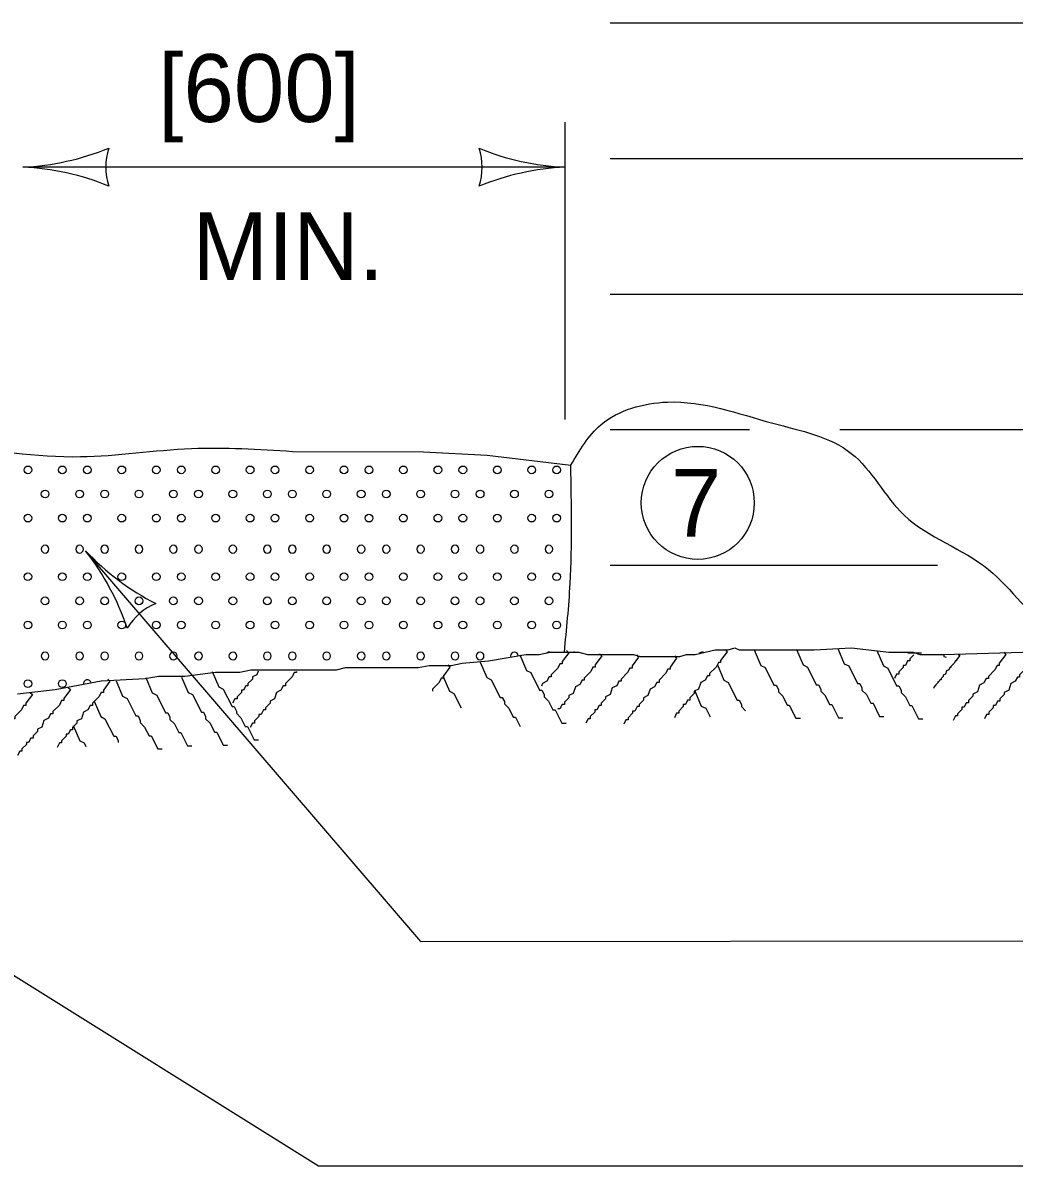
# Model space of a CAD drawing. Extents: x 49991.4 to 50021, y 49987.6 to 50011.4.
# Drawn here: x 50003.835 to 50004.713, y 49996.233 to 49997.245 of the extents above; entities that cross this region are included whole.
import ezdxf

# ---------------------------------------------------------------- set-up
doc = ezdxf.new("R2010")
doc.units = 0
for name, color, linetype in [('Level 1', 7, 'Continuous'), ('Level 2', 7, 'Continuous'), ('Level 3', 7, 'Continuous')]:
    doc.layers.add(name, color=color, linetype=linetype)

msp = doc.modelspace()

# ---------------------------------------------------------------- linework, layer by layer
at = {"layer": 'Level 1'}
for p, q in [((50004.355, 49997.2446), (50005.5768, 49997.2446)), ((50004.355, 49997.1246), (50005.5768, 49997.1246)), ((50004.355, 49997.0046), (50005.5768, 49997.0046)), ((50004.355, 49996.8846), (50004.4782, 49996.8846)), ((50004.5582, 49996.8846), (50005.5768, 49996.8846)), ((50004.355, 49996.7646), (50004.6447, 49996.7646)), ((50004.6183, 49996.687), (50004.6306, 49996.687))]:
    msp.add_line(p, q, dxfattribs=at)
for points in [[(50004.0737, 49996.8654), (50004.1898, 49996.8651), (50004.2461, 49996.8621)], [(50004.2461, 49996.8621), (50004.32, 49996.8531)], [(50003.8303, 49996.6507), (50003.8635, 49996.6546), (50003.9043, 49996.6623), (50003.9433, 49996.6643), (50003.955, 49996.6663), (50003.9783, 49996.6663), (50004.0056, 49996.6701), (50004.027, 49996.6701), (50004.0368, 49996.6721), (50004.0815, 49996.6721), (50004.1127, 49996.6721), (50004.1205, 49996.674), (50004.1849, 49996.674), (50004.1946, 49996.676), (50004.2141, 49996.676), (50004.2238, 49996.6779), (50004.2472, 49996.6799), (50004.2803, 49996.6857), (50004.292, 49996.6857), (50004.3017, 49996.6877), (50004.3271, 49996.6877), (50004.3348, 49996.6857), (50004.3757, 49996.6857), (50004.3816, 49996.6838), (50004.4167, 49996.6838), (50004.4225, 49996.6857), (50004.4303, 49996.6857), (50004.4478, 49996.6896), (50004.4595, 49996.6896), (50004.4653, 49996.6915), (50004.4692, 49996.6896), (50004.5296, 49996.6896), (50004.5354, 49996.6896), (50004.5686, 49996.6915), (50004.6016, 49996.6877), (50004.6231, 49996.6877), (50004.6289, 49996.6857), (50004.6425, 49996.6857), (50004.6503, 49996.6857), (50004.6503, 49996.6838), (50004.6524, 49996.6833)], [(50004.2749, 49996.6852), (50004.2808, 49996.6716), (50004.2847, 49996.6697), (50004.2925, 49996.6541), (50004.2944, 49996.6541), (50004.2964, 49996.6502), (50004.2964, 49996.6482), (50004.3003, 49996.6443), (50004.3042, 49996.6365), (50004.3061, 49996.6365), (50004.312, 49996.6249), (50004.3159, 49996.6249)], [(50004.3163, 49996.6891), (50004.3183, 49996.6872), (50004.3125, 49996.6794), (50004.3125, 49996.6774), (50004.3105, 49996.6774), (50004.3086, 49996.6735), (50004.3027, 49996.6677), (50004.3027, 49996.6658), (50004.3008, 49996.6658), (50004.2988, 49996.6619), (50004.2949, 49996.6599), (50004.2942, 49996.6577)], [(50004.3456, 49996.6862), (50004.3475, 49996.6843), (50004.3417, 49996.6765), (50004.3417, 49996.6745), (50004.3397, 49996.6745), (50004.3378, 49996.6706), (50004.3319, 49996.6648), (50004.3319, 49996.6628), (50004.33, 49996.6628), (50004.328, 49996.659), (50004.3242, 49996.657), (50004.3222, 49996.6512), (50004.3183, 49996.6492), (50004.3183, 49996.6472), (50004.3144, 49996.6433), (50004.3144, 49996.6414), (50004.3125, 49996.6414), (50004.3105, 49996.6375), (50004.3086, 49996.6375), (50004.3086, 49996.6371)], [(50004.3782, 49996.6852), (50004.3801, 49996.6833), (50004.3743, 49996.6755), (50004.3743, 49996.6735), (50004.3724, 49996.6735), (50004.3704, 49996.6697), (50004.3646, 49996.6638), (50004.3646, 49996.6619), (50004.3626, 49996.6619), (50004.3607, 49996.658), (50004.3568, 49996.656), (50004.3548, 49996.6502), (50004.3509, 49996.6482), (50004.3509, 49996.6463), (50004.347, 49996.6424), (50004.347, 49996.6404), (50004.3451, 49996.6404), (50004.3432, 49996.6365), (50004.3412, 49996.6365), (50004.3412, 49996.6346), (50004.3373, 49996.6307), (50004.3373, 49996.6287), (50004.3353, 49996.6287), (50004.3334, 49996.6249)], [(50004.4118, 49996.6843), (50004.4137, 49996.6823), (50004.4079, 49996.6745), (50004.4079, 49996.6726), (50004.4059, 49996.6726), (50004.404, 49996.6687), (50004.3982, 49996.6628), (50004.3982, 49996.6609), (50004.3962, 49996.6609), (50004.3942, 49996.657), (50004.3904, 49996.655), (50004.3884, 49996.6492), (50004.3845, 49996.6472), (50004.3845, 49996.6453), (50004.3806, 49996.6414), (50004.3806, 49996.6395), (50004.3787, 49996.6395), (50004.3767, 49996.6356), (50004.3748, 49996.6356), (50004.3748, 49996.6336), (50004.3709, 49996.6297), (50004.3709, 49996.6278), (50004.3689, 49996.6278), (50004.367, 49996.6239)], [(50004.4566, 49996.6901), (50004.4585, 49996.6881), (50004.4527, 49996.6804), (50004.4527, 49996.6784), (50004.4507, 49996.6784), (50004.4488, 49996.6745), (50004.4429, 49996.6687), (50004.4429, 49996.6667), (50004.441, 49996.6667), (50004.439, 49996.6628), (50004.4351, 49996.6609), (50004.4332, 49996.655), (50004.4293, 49996.6531), (50004.4293, 49996.6512), (50004.4254, 49996.6472), (50004.4254, 49996.6453), (50004.4235, 49996.6453), (50004.4215, 49996.6414), (50004.4196, 49996.6414), (50004.4196, 49996.6395), (50004.4157, 49996.6356), (50004.4157, 49996.6336), (50004.4137, 49996.6336), (50004.4118, 49996.6297)], [(50004.4824, 49996.6896), (50004.4882, 49996.676), (50004.4921, 49996.674), (50004.4999, 49996.6584), (50004.5019, 49996.6584), (50004.5038, 49996.6545), (50004.5038, 49996.6526), (50004.5077, 49996.6487), (50004.5116, 49996.6409), (50004.5135, 49996.6409), (50004.5194, 49996.6292), (50004.5233, 49996.6292)], [(50004.5198, 49996.6901), (50004.5257, 49996.6765), (50004.5296, 49996.6745), (50004.5374, 49996.6589), (50004.5393, 49996.6589), (50004.5413, 49996.655), (50004.5413, 49996.6531), (50004.5452, 49996.6492), (50004.5491, 49996.6414), (50004.551, 49996.6414), (50004.5569, 49996.6297), (50004.5608, 49996.6297)], [(50004.5564, 49996.691), (50004.5622, 49996.6774), (50004.5661, 49996.6755), (50004.5739, 49996.6599), (50004.5758, 49996.6599), (50004.5778, 49996.656), (50004.5778, 49996.6541), (50004.5817, 49996.6502), (50004.5856, 49996.6424), (50004.5876, 49996.6424), (50004.5934, 49996.6307), (50004.5973, 49996.6307)], [(50004.5909, 49996.6891), (50004.5968, 49996.6755), (50004.6007, 49996.6735), (50004.6085, 49996.658), (50004.6104, 49996.658), (50004.6124, 49996.6541), (50004.6124, 49996.6521), (50004.6163, 49996.6482), (50004.6202, 49996.6404), (50004.6221, 49996.6404), (50004.6279, 49996.6287), (50004.6318, 49996.6287)], [(50004.6237, 49996.6853), (50004.6202, 49996.6818), (50004.6202, 49996.6799), (50004.6182, 49996.6799), (50004.6163, 49996.676), (50004.6143, 49996.676), (50004.6143, 49996.674), (50004.6104, 49996.6702), (50004.6104, 49996.6682), (50004.6085, 49996.6682), (50004.6065, 49996.6643)], [(50004.6634, 49996.6857), (50004.6644, 49996.6847), (50004.6615, 49996.6809), (50004.6615, 49996.6799), (50004.6605, 49996.6799), (50004.6595, 49996.6779), (50004.6566, 49996.675), (50004.6566, 49996.674), (50004.6556, 49996.674), (50004.6546, 49996.6721), (50004.6527, 49996.6711), (50004.6517, 49996.6682), (50004.6498, 49996.6672), (50004.6498, 49996.6662), (50004.6478, 49996.6643), (50004.6478, 49996.6633), (50004.6468, 49996.6633), (50004.6459, 49996.6614), (50004.6449, 49996.6614), (50004.6449, 49996.6604), (50004.6429, 49996.6585), (50004.6429, 49996.6575), (50004.642, 49996.6575), (50004.641, 49996.6555)], [(50004.6498, 49996.6857), (50004.7198, 49996.6877), (50004.753, 49996.6916), (50004.8033, 49996.6923)], [(50004.7033, 49996.6877), (50004.7053, 49996.6857), (50004.6994, 49996.6779), (50004.6994, 49996.676), (50004.6975, 49996.676), (50004.6955, 49996.6721), (50004.6897, 49996.6662), (50004.6897, 49996.6643), (50004.6877, 49996.6643), (50004.6858, 49996.6604), (50004.6819, 49996.6584), (50004.68, 49996.6526), (50004.676, 49996.6506), (50004.676, 49996.6487), (50004.6722, 49996.6448), (50004.6722, 49996.6429), (50004.6702, 49996.6429), (50004.6683, 49996.639), (50004.6663, 49996.639), (50004.6663, 49996.637), (50004.6624, 49996.6331), (50004.6624, 49996.6312), (50004.6605, 49996.6312), (50004.6585, 49996.6273)], [(50004.7311, 49996.6891), (50004.733, 49996.6872), (50004.7272, 49996.6794), (50004.7272, 49996.6774), (50004.7252, 49996.6774), (50004.7233, 49996.6735), (50004.7174, 49996.6677), (50004.7174, 49996.6657), (50004.7155, 49996.6657), (50004.7135, 49996.6619), (50004.7096, 49996.6599), (50004.7077, 49996.654), (50004.7038, 49996.6521), (50004.7038, 49996.6502), (50004.6999, 49996.6463), (50004.6999, 49996.6443), (50004.6979, 49996.6443), (50004.696, 49996.6404), (50004.694, 49996.6404), (50004.694, 49996.6385), (50004.6902, 49996.6346), (50004.6902, 49996.6326), (50004.6882, 49996.6326), (50004.6863, 49996.6287)], [(50004.2112, 49996.6765), (50004.2131, 49996.6745), (50004.2073, 49996.6667), (50004.2073, 49996.6648), (50004.2053, 49996.6648), (50004.2034, 49996.6609), (50004.1975, 49996.655), (50004.1975, 49996.6531)], [(50004.2399, 49996.6789), (50004.2458, 49996.6653), (50004.2496, 49996.6633), (50004.2574, 49996.6477), (50004.2594, 49996.6477), (50004.2613, 49996.6439), (50004.2613, 49996.6419), (50004.2652, 49996.638), (50004.2691, 49996.6302), (50004.2711, 49996.6302), (50004.2751, 49996.622)], [(50004.4498, 49996.6764), (50004.4556, 49996.6628), (50004.4595, 49996.6609), (50004.4673, 49996.6453), (50004.4692, 49996.6453), (50004.4712, 49996.6414), (50004.4712, 49996.6395), (50004.4748, 49996.6359)], [(50003.9102, 49996.6638), (50003.9121, 49996.6619), (50003.9063, 49996.6541), (50003.9063, 49996.6521), (50003.9043, 49996.6521), (50003.9024, 49996.6482), (50003.8966, 49996.6424), (50003.8966, 49996.6404), (50003.8946, 49996.6404), (50003.8926, 49996.6365), (50003.8887, 49996.6346), (50003.8868, 49996.6287), (50003.8829, 49996.6268), (50003.8829, 49996.6249), (50003.879, 49996.6209), (50003.879, 49996.619), (50003.8771, 49996.619), (50003.8751, 49996.6151), (50003.8732, 49996.6151), (50003.8732, 49996.6132), (50003.8693, 49996.6093), (50003.8693, 49996.6073), (50003.8673, 49996.6073), (50003.8654, 49996.6034)], [(50003.9175, 49996.6623), (50003.9233, 49996.6487), (50003.9272, 49996.6468), (50003.935, 49996.6312), (50003.937, 49996.6312), (50003.9389, 49996.6273), (50003.9389, 49996.6253), (50003.9428, 49996.6214), (50003.9467, 49996.6136), (50003.9486, 49996.6136), (50003.9544, 49996.602), (50003.9584, 49996.602)], [(50003.9438, 49996.6653), (50003.9496, 49996.6516), (50003.9535, 49996.6497), (50003.9613, 49996.6341), (50003.9632, 49996.6341), (50003.9652, 49996.6302), (50003.9652, 49996.6282), (50003.9691, 49996.6244), (50003.973, 49996.6166), (50003.9749, 49996.6166), (50003.9808, 49996.6049), (50003.9847, 49996.6049)], [(50003.9754, 49996.6657), (50003.9813, 49996.6521), (50003.9851, 49996.6502), (50003.993, 49996.6346), (50003.9949, 49996.6346), (50003.9968, 49996.6307), (50003.9968, 49996.6287), (50004.0007, 49996.6249), (50004.0046, 49996.617), (50004.0066, 49996.617), (50004.0124, 49996.6054), (50004.0163, 49996.6054)], [(50004.0027, 49996.6706), (50004.0085, 49996.657), (50004.0124, 49996.655), (50004.0202, 49996.6395), (50004.0222, 49996.6395), (50004.0241, 49996.6356), (50004.0241, 49996.6336), (50004.028, 49996.6297), (50004.0319, 49996.6219), (50004.0338, 49996.6219), (50004.0397, 49996.6102), (50004.0436, 49996.6102)], [(50004.0432, 49996.671), (50004.0421, 49996.6677), (50004.0382, 49996.6658), (50004.0382, 49996.6638), (50004.0343, 49996.6599), (50004.0343, 49996.658), (50004.0324, 49996.658), (50004.0304, 49996.6541), (50004.0285, 49996.6541), (50004.0285, 49996.6521), (50004.0246, 49996.6482), (50004.0246, 49996.6463), (50004.0226, 49996.6463), (50004.0207, 49996.6424)], [(50004.0772, 49996.6707), (50004.0772, 49996.6697), (50004.0752, 49996.6697), (50004.0733, 49996.6658), (50004.0674, 49996.6599), (50004.0674, 49996.658), (50004.0655, 49996.658), (50004.0635, 49996.6541), (50004.0596, 49996.6521), (50004.0577, 49996.6463), (50004.0538, 49996.6443), (50004.0538, 49996.6424), (50004.0499, 49996.6385), (50004.0499, 49996.6365), (50004.0479, 49996.6365), (50004.046, 49996.6326), (50004.044, 49996.6326), (50004.044, 49996.6307), (50004.0402, 49996.6268), (50004.0402, 49996.6249), (50004.0382, 49996.6249), (50004.0363, 49996.6209)], [(50004.2068, 49996.6667), (50004.2126, 49996.6531), (50004.2165, 49996.6511), (50004.2229, 49996.6383)], [(50003.8751, 49996.6565), (50003.8771, 49996.6546), (50003.8712, 49996.6468), (50003.8712, 49996.6448), (50003.8693, 49996.6448), (50003.8673, 49996.6409), (50003.8615, 49996.6351), (50003.8615, 49996.6331), (50003.8595, 49996.6331), (50003.8576, 49996.6292), (50003.8537, 49996.6273), (50003.8517, 49996.6214), (50003.8479, 49996.6195), (50003.8479, 49996.6176), (50003.844, 49996.6136), (50003.844, 49996.6117), (50003.842, 49996.6117), (50003.8401, 49996.6078), (50003.8381, 49996.6078), (50003.8381, 49996.6059), (50003.8342, 49996.602), (50003.8342, 49996.6), (50003.8323, 49996.6), (50003.8303, 49996.5961)], [(50004.4298, 49996.6536), (50004.4356, 49996.6399), (50004.4395, 49996.638), (50004.4433, 49996.6305)], [(50003.8415, 49996.6521), (50003.8435, 49996.6502), (50003.8376, 49996.6424), (50003.8376, 49996.6404), (50003.8357, 49996.6404), (50003.8337, 49996.6365), (50003.8279, 49996.6307), (50003.8279, 49996.6287), (50003.8259, 49996.6287), (50003.824, 49996.6249), (50003.8201, 49996.6229), (50003.8182, 49996.617), (50003.8143, 49996.6151), (50003.8143, 49996.6132), (50003.8104, 49996.6093), (50003.8104, 49996.6083)], [(50003.898, 49996.6443), (50003.9039, 49996.6307), (50003.9077, 49996.6287), (50003.9156, 49996.6132), (50003.9175, 49996.6132), (50003.9194, 49996.6093), (50003.9194, 49996.6076)], [(50003.8795, 49996.6229), (50003.8853, 49996.6093), (50003.8893, 49996.6073), (50003.8908, 49996.6042)]]:
    msp.add_lwpolyline(points, dxfattribs=at)
for centre in [(50003.8395, 49996.849), (50003.87, 49996.849), (50003.8921, 49996.849), (50003.9226, 49996.849), (50003.9531, 49996.849), (50003.9752, 49996.849), (50004.0057, 49996.849), (50004.0362, 49996.849), (50004.0583, 49996.849), (50004.0888, 49996.849), (50004.1193, 49996.849), (50004.1414, 49996.849), (50004.1719, 49996.849), (50004.2024, 49996.849), (50004.2245, 49996.849), (50004.255, 49996.849), (50004.2855, 49996.849), (50004.3076, 49996.849), (50003.8547, 49996.8277), (50003.8547, 49996.8277), (50003.8852, 49996.8277), (50003.9074, 49996.8277), (50003.9378, 49996.8277), (50003.9378, 49996.8277), (50003.9683, 49996.8277), (50003.9905, 49996.8277), (50004.0209, 49996.8277), (50004.0209, 49996.8277), (50004.0514, 49996.8277), (50004.0736, 49996.8277), (50004.104, 49996.8277), (50004.104, 49996.8277), (50004.1345, 49996.8277), (50004.1567, 49996.8277), (50004.1871, 49996.8277), (50004.1871, 49996.8277), (50004.2176, 49996.8277), (50004.2398, 49996.8277), (50004.2702, 49996.8277), (50004.2702, 49996.8277), (50004.3007, 49996.8277), (50003.8395, 49996.8063), (50003.87, 49996.8063), (50003.8921, 49996.8063), (50003.9226, 49996.8063), (50003.9531, 49996.8063), (50003.9752, 49996.8063), (50004.0057, 49996.8063), (50004.0362, 49996.8063), (50004.0583, 49996.8063), (50004.0888, 49996.8063), (50004.1193, 49996.8063), (50004.1414, 49996.8063), (50004.1719, 49996.8063), (50004.2024, 49996.8063), (50004.2245, 49996.8063), (50004.255, 49996.8063), (50004.2855, 49996.8063), (50004.3076, 49996.8063), (50003.8395, 49996.7544), (50003.87, 49996.7544), (50003.8921, 49996.7544), (50003.9226, 49996.7544), (50003.9531, 49996.7544), (50003.9752, 49996.7544), (50004.0057, 49996.7544), (50004.0362, 49996.7544), (50004.0583, 49996.7544), (50004.0888, 49996.7544), (50004.1193, 49996.7544), (50004.1414, 49996.7544), (50004.1719, 49996.7544), (50004.2024, 49996.7544), (50004.2245, 49996.7544), (50004.255, 49996.7544), (50004.2855, 49996.7544), (50004.3076, 49996.7544), (50003.8547, 49996.7331), (50003.8547, 49996.7331), (50003.8852, 49996.7331), (50003.9074, 49996.7331), (50003.9378, 49996.7331), (50003.9378, 49996.7331), (50003.9683, 49996.7331), (50003.9905, 49996.7331), (50004.0209, 49996.7331), (50004.0209, 49996.7331), (50004.0514, 49996.7331), (50004.0736, 49996.7331), (50004.104, 49996.7331), (50004.104, 49996.7331), (50004.1345, 49996.7331), (50004.1567, 49996.7331), (50004.1871, 49996.7331), (50004.1871, 49996.7331), (50004.2176, 49996.7331), (50004.2398, 49996.7331), (50004.2702, 49996.7331), (50004.2702, 49996.7331), (50004.3007, 49996.7331), (50003.8395, 49996.7117), (50003.87, 49996.7117), (50003.8921, 49996.7117), (50003.9226, 49996.7117), (50003.9531, 49996.7117), (50003.9752, 49996.7117), (50004.0057, 49996.7117), (50004.0362, 49996.7117), (50004.0583, 49996.7117), (50004.0888, 49996.7117), (50004.1193, 49996.7117), (50004.1414, 49996.7117), (50004.1719, 49996.7117), (50004.2024, 49996.7117), (50004.2245, 49996.7117), (50004.255, 49996.7117), (50004.2855, 49996.7117), (50004.3076, 49996.7117), (50003.8395, 49996.6598), (50003.87, 49996.6598)]:
    msp.add_circle(centre, 0.00341, dxfattribs=at)
for centre, start, end in [((50003.8547, 49996.7789), 0, 180), ((50003.8547, 49996.7788), 180, 0), ((50003.8547, 49996.7788), 180, 0), ((50003.8852, 49996.7789), 0, 180), ((50003.8852, 49996.7788), 180, 0), ((50003.9074, 49996.7789), 0, 180), ((50003.9074, 49996.7788), 180, 0), ((50003.9378, 49996.7789), 0, 180), ((50003.9378, 49996.7788), 180, 0), ((50003.9378, 49996.7788), 180, 0), ((50003.9683, 49996.7789), 0, 180), ((50003.9683, 49996.7788), 180, 0), ((50003.9905, 49996.7789), 0, 180), ((50003.9905, 49996.7788), 180, 0), ((50004.0209, 49996.7789), 0, 180), ((50004.0209, 49996.7788), 180, 0), ((50004.0209, 49996.7788), 180, 0), ((50004.0514, 49996.7789), 0, 180), ((50004.0514, 49996.7788), 180, 0), ((50004.0736, 49996.7789), 0, 180), ((50004.0736, 49996.7788), 180, 0), ((50004.104, 49996.7789), 0, 180), ((50004.104, 49996.7788), 180, 0), ((50004.104, 49996.7788), 180, 0), ((50004.1345, 49996.7789), 0, 180), ((50004.1345, 49996.7788), 180, 0), ((50004.1567, 49996.7789), 0, 180), ((50004.1567, 49996.7788), 180, 0), ((50004.1871, 49996.7789), 0, 180), ((50004.1871, 49996.7788), 180, 0), ((50004.1871, 49996.7788), 180, 0), ((50004.2176, 49996.7789), 0, 180), ((50004.2176, 49996.7788), 180, 0), ((50004.2398, 49996.7789), 0, 180), ((50004.2398, 49996.7788), 180, 0), ((50004.2702, 49996.7789), 0, 180), ((50004.2702, 49996.7788), 180, 0), ((50004.2702, 49996.7788), 180, 0), ((50004.3007, 49996.7789), 0, 180), ((50004.3007, 49996.7788), 180, 0), ((50003.8547, 49996.6843), 0, 180), ((50003.8547, 49996.6842), 180, 0), ((50003.8547, 49996.6842), 180, 0), ((50003.8852, 49996.6843), 0, 180), ((50003.8852, 49996.6842), 180, 0), ((50003.9074, 49996.6843), 0, 180), ((50003.9074, 49996.6842), 180, 0), ((50003.9378, 49996.6843), 0, 180), ((50003.9378, 49996.6842), 180, 0), ((50003.9378, 49996.6842), 180, 0), ((50003.9683, 49996.6843), 0, 180), ((50003.9683, 49996.6842), 180, 0), ((50003.9905, 49996.6843), 0, 180), ((50003.9905, 49996.6842), 180, 0), ((50004.0209, 49996.6843), 0, 180), ((50004.0209, 49996.6842), 180, 0), ((50004.0209, 49996.6842), 180, 0), ((50004.0514, 49996.6843), 0, 180), ((50004.0514, 49996.6842), 180, 0), ((50004.0736, 49996.6843), 0, 180), ((50004.0736, 49996.6842), 180, 0), ((50004.104, 49996.6843), 0, 180), ((50004.104, 49996.6842), 180, 0), ((50004.104, 49996.6842), 180, 0), ((50004.1345, 49996.6843), 0, 180), ((50004.1345, 49996.6842), 180, 0), ((50004.1567, 49996.6843), 0, 180), ((50004.1567, 49996.6842), 180, 0), ((50004.1871, 49996.6843), 0, 180), ((50004.1871, 49996.6842), 180, 0), ((50004.1871, 49996.6842), 180, 0), ((50004.2176, 49996.6843), 0, 180), ((50004.2176, 49996.6842), 180, 0), ((50004.2398, 49996.6843), 0, 180), ((50004.2398, 49996.6842), 180, 0), ((50004.2702, 49996.6843), 4.2426, 180), ((50004.2702, 49996.6842), 180, 193.9755), ((50004.2702, 49996.6842), 180, 193.9755), ((50004.3007, 49996.6843), 77.0487, 125.4806), ((50004.3229, 49996.6843), 81.0487, 98.9513), ((50004.3838, 49996.6842), 180, 180.6683), ((50004.3838, 49996.6842), 352.891, 0), ((50004.406, 49996.6842), 180, 187.109), ((50004.406, 49996.6842), 352.891, 0), ((50004.4364, 49996.6843), 65.7989, 139.2032), ((50003.8921, 49996.6598), 14.1756, 187.3311)]:
    msp.add_arc(centre, 0.00341, start, end, dxfattribs=at)
for points in [[(50004.32, 49996.8531), (50004.3468, 49996.889), (50004.4056, 49996.909), (50004.499, 49996.8903), (50004.5684, 49996.8636), (50004.6152, 49996.8089), (50004.6899, 49996.7608), (50004.7487, 49996.7061), (50004.8033, 49996.6923)], [(50003.7681, 49996.8724), (50003.8859, 49996.8607), (50003.9842, 49996.8679), (50004.0737, 49996.8654)], [(50004.3144, 49996.6877), (50004.3195, 49996.7483), (50004.32, 49996.8531)]]:
    msp.add_spline(points, degree=3, dxfattribs=at)
at = {"layer": 'Level 2'}
msp.add_circle((50004.4325, 49996.8198), 0.05, dxfattribs=at)
at = {"layer": 'Level 3'}
for p, q in [((50004.315, 49996.8937), (50004.315, 49997.1568)), ((50004.315, 49997.1169), (50003.835, 49997.1169)), ((50004.1874, 49996.4317), (50003.8905, 49996.7774)), ((50004.0966, 49996.2328), (50003.4854, 49996.6145)), ((50004.1874, 49996.4317), (50005.491, 49996.4327)), ((50005.611, 49996.2328), (50004.0966, 49996.2328))]:
    msp.add_line(p, q, dxfattribs=at)
for centre, radius, start, end in [((50003.8235, 49997.3496), 0.233, 272.8273, 292.0772), ((50003.9632, 49997.1169), 0.0548, 162.1388, 197.8612), ((50004.3242, 49997.339), 0.2223, 247.456, 267.6395), ((50004.1868, 49997.1169), 0.0548, 342.1388, 17.8612), ((50003.8258, 49996.8948), 0.2223, 67.456, 87.6395), ((50004.3265, 49996.8842), 0.233, 92.8273, 112.0772), ((50004.0531, 49996.9291), 0.2223, 223.0114, 243.1949), ((50003.7065, 49996.6346), 0.233, 18.5737, 37.8236), ((50003.974, 49996.6802), 0.0548, 112.7897, 148.5121)]:
    msp.add_arc(centre, radius, start, end, dxfattribs=at)

# ---------------------------------------------------------------- texts
at = {"layer": 'Level 2'}
for s, p in [('[600]', (50003.9549, 49997.1569)), ('MIN.', (50003.9852, 49997.0169)), ('7', (50004.4087, 49996.7898))]:
    msp.add_text(s, height=0.06, dxfattribs=at).set_placement(p)

doc.saveas('drawing.dxf')
